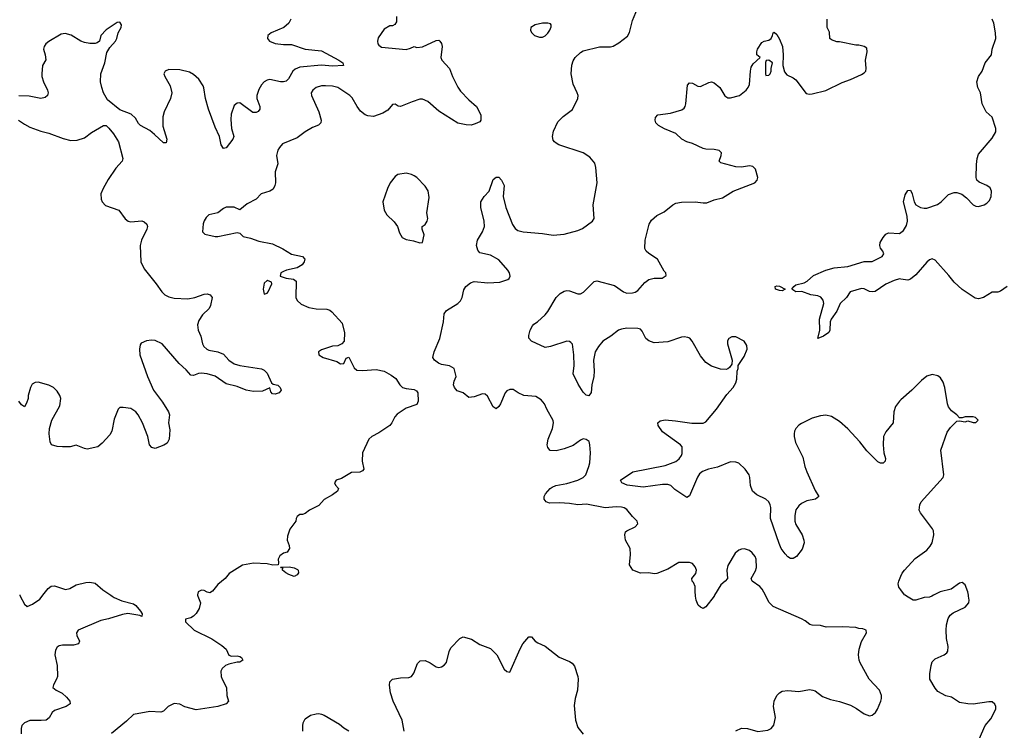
# Model space of a CAD drawing. Header units: inches. Extents: x 2001573 to 2220545, y 644482 to 846830.
# Tile 651 of 656: x 2153536 to 2160758, y 744496 to 749707. Entities that reach past the tile are written whole.
import ezdxf

# ---------------------------------------------------------------- set-up
doc = ezdxf.new("R2010")
doc.units = ezdxf.units.IN
doc.header["$MEASUREMENT"] = 0
doc.layers.add('C1754', color=7, linetype='Continuous')
doc.layers.add('C1764', color=7, linetype='Continuous')

msp = doc.modelspace()

# ---------------------------------------------------------------- linework, layer by layer
at = {"layer": 'C1754', "color": 5}
for points, elevation in [([(2158789, 744491), (2158830, 744511.3), (2158874, 744510), (2158950, 744486.8), (2159023.2, 744496.8), (2159048.7, 744510), (2159066.8, 744533.2), (2159080.9, 744590), (2159065.1, 744670), (2159069.5, 744710), (2159090, 744750.8), (2159109.6, 744770.4), (2159130, 744782), (2159170, 744787.7), (2159250, 744779.1), (2159330, 744794.8), (2159354, 744790), (2159370, 744784.7), (2159423.5, 744743.5), (2159482.5, 744722.5), (2159550, 744707.7), (2159630, 744679.1), (2159675.1, 744655.1), (2159730, 744617.3), (2159770, 744602.8), (2159790, 744606.8), (2159814.2, 744625.8), (2159829.3, 744650), (2159852.7, 744710), (2159858, 744730), (2159857, 744750), (2159842.9, 744790), (2159766.3, 744870), (2159700.5, 744990), (2159694.7, 745010), (2159689.6, 745050), (2159694, 745090), (2159712, 745148), (2159748, 745210), (2159746, 745230), (2159720.4, 745240.4), (2159690, 745242), (2159668.4, 745248.4), (2159574.5, 745254.5), (2159451.9, 745251.9), (2159410, 745263.7), (2159350, 745266.6), (2159332, 745272), (2159298, 745298), (2159270, 745312.7), (2159063.5, 745403.5), (2159033.1, 745433.1), (2159008.8, 745480), (2159005.4, 745486.5), (2158982.9, 745530), (2158965.6, 745550), (2158909.5, 745590), (2158900.7, 745610), (2158934.2, 745665.8), (2158939.7, 745690), (2158937.4, 745750), (2158929.6, 745770), (2158910, 745796.2), (2158890, 745813.3), (2158853.2, 745826.8), (2158830, 745825.1), (2158810, 745817), (2158785.3, 745794.7), (2158730, 745704), (2158723.7, 745670), (2158726.8, 745610), (2158710.8, 745590), (2158678, 745562), (2158633.2, 745486.5), (2158630, 745481.2), (2158629.1, 745480), (2158570, 745402), (2158550, 745388), (2158530, 745398), (2158513.6, 745413.6), (2158497.2, 745450), (2158493.3, 745480), (2158492.5, 745486.5), (2158489.5, 745509.5), (2158489.5, 745550), (2158479.1, 745579.1), (2158469.3, 745590), (2158465.2, 745610), (2158495.6, 745644.4), (2158499.5, 745670), (2158490, 745694), (2158470, 745718), (2158450, 745726.6), (2158370, 745727), (2158290, 745677), (2158210, 745645.1), (2158190, 745643.6), (2158150, 745649.6), (2158090, 745647.8), (2158034, 745670), (2158009.2, 745710), (2158015.6, 745784.4), (2158013, 745830), (2157978.7, 745890), (2157973.6, 745930), (2157980.7, 745950), (2157990, 745959.3), (2158051.3, 745988.7), (2158069, 746010), (2158065.2, 746030), (2158030, 746063.7), (2157990, 746114), (2157970, 746127.6), (2157950, 746133), (2157910, 746134), (2157830, 746126.3), (2157693.6, 746153.6), (2157630, 746147.9), (2157570, 746158.9), (2157495.3, 746164.7), (2157422, 746162), (2157398, 746170), (2157382, 746190), (2157384, 746210), (2157393.2, 746230), (2157427, 746270), (2157440.8, 746279.2), (2157469, 746290), (2157550, 746306.4), (2157629.4, 746330), (2157670, 746349.2), (2157688, 746370), (2157711.3, 746430), (2157717, 746457), (2157722.7, 746530), (2157719, 746590), (2157712.9, 746612.9), (2157690, 746628.7), (2157670, 746632.3), (2157650, 746624), (2157594.9, 746585.1), (2157530, 746560.5), (2157470, 746544.2), (2157427.8, 746547.8), (2157410, 746568.7), (2157405.1, 746590), (2157413.3, 746630), (2157445.3, 746710), (2157451.1, 746750), (2157448.3, 746768.3), (2157402, 746850), (2157384.5, 746890), (2157360.1, 746920.1), (2157322.8, 746942.8), (2157234, 746950), (2157192.7, 746970), (2157155.1, 746995.1), (2157130, 746995.8), (2157110, 746985.6), (2157095.8, 746970), (2157063, 746890), (2157050, 746869), (2157030, 746854), (2157010, 746868.7), (2156966.3, 746946.3), (2156950, 746960.4), (2156930, 746963.5), (2156870, 746942), (2156830, 746937.2), (2156790, 746969.2), (2156745.8, 746985.8), (2156725.2, 747010), (2156719, 747030), (2156723.1, 747056.9), (2156738, 747090), (2156722, 747150), (2156689.3, 747169.3), (2156630, 747178.7), (2156608.3, 747188.3), (2156578, 747210), (2156566, 747230), (2156575.8, 747270), (2156617.2, 747370), (2156644, 747490), (2156649.8, 747550.2), (2156666, 747574), (2156750, 747624.4), (2156770, 747645.3), (2156780.8, 747670), (2156793.2, 747726.8), (2156809, 747751), (2156842.6, 747777.4), (2156870, 747788), (2156970, 747776.4), (2157057.7, 747782.3), (2157117.7, 747802.3), (2157126.3, 747810), (2157132.9, 747827.1), (2157129.7, 747850), (2157117.2, 747870), (2157050, 747946.3), (2156990, 747979.1), (2156910, 747997), (2156896.4, 748016.4), (2156886.6, 748050), (2156893.3, 748090), (2156931.3, 748150), (2156945.6, 748190), (2156942.9, 748230), (2156918, 748330), (2156918, 748370), (2156942.4, 748410), (2156979.6, 748450), (2157010, 748536), (2157030, 748551), (2157050, 748551), (2157070.4, 748530.4), (2157090, 748491.3), (2157082.3, 748410), (2157101.7, 748330), (2157150, 748203.8), (2157170, 748176.4), (2157190, 748161.3), (2157230, 748150.4), (2157370, 748139.3), (2157450, 748126), (2157530, 748134.9), (2157630, 748160.4), (2157664.9, 748175.1), (2157737.2, 748230), (2157749.3, 748250), (2157743.5, 748350), (2157771.2, 748510), (2157762.6, 748622.6), (2157754.6, 748654.6), (2157717.4, 748697.4), (2157669.8, 748729.8), (2157490, 748789.7), (2157470, 748800.7), (2157458, 748810), (2157450, 748824), (2157444.5, 748850), (2157452, 748890), (2157482.8, 748957.2), (2157522.8, 748997.2), (2157591.5, 749048.5), (2157629.5, 749130), (2157631.5, 749150), (2157626.3, 749170), (2157594.8, 749234.8), (2157581.1, 749310), (2157586.2, 749373.8), (2157596.1, 749403.9), (2157610.8, 749429.2), (2157650, 749466.7), (2157670, 749477.4), (2157790, 749506.7), (2157870, 749508), (2157890, 749513.4), (2157930, 749536.3), (2157993.3, 749586.7), (2158008, 749612), (2158030, 749701), (2158067, 749790)], 340), ([(2155524.9, 749710), (2155510, 749680.9), (2155474, 749650), (2155379.5, 749610), (2155356.9, 749590), (2155353.6, 749570), (2155368.6, 749548.6), (2155410, 749533.1), (2155470, 749524.7), (2155530, 749523.7), (2155630, 749490.2), (2155750, 749478.5), (2155878, 749410), (2155905.5, 749390), (2155911, 749370), (2155830, 749366.2), (2155750, 749373.5), (2155590, 749357.7), (2155556.3, 749343.7), (2155538.9, 749330), (2155508.1, 749271.9), (2155490, 749256.3), (2155470, 749251.1), (2155450, 749252), (2155370, 749268.3), (2155350, 749263.5), (2155330, 749251.5), (2155310.4, 749230), (2155290, 749196), (2155274.9, 749150), (2155275.3, 749130), (2155296.4, 749070), (2155297.1, 749050), (2155285.5, 749034.5), (2155270, 749025.6), (2155247, 749027), (2155150, 749096.2), (2155130, 749094), (2155110, 749077.2), (2155086.8, 749013.2), (2155084.7, 748975.3), (2155089.2, 748909.2), (2155106, 748850), (2155100.5, 748830), (2155050, 748766.6), (2155030, 748762), (2155014.3, 748790), (2155001.4, 748850), (2154970, 748918.4), (2154920.9, 749050), (2154898.9, 749130), (2154887.2, 749207.2), (2154881.3, 749221.3), (2154849.8, 749269.8), (2154810, 749303.6), (2154781.4, 749321.4), (2154710, 749338.7), (2154630, 749341.6), (2154602, 749330), (2154593.4, 749310), (2154599.3, 749290), (2154640.8, 749220.8), (2154652.2, 749170), (2154642.8, 749130), (2154594.9, 749030), (2154585.7, 748994.3), (2154586.8, 748926.8), (2154615.8, 748830), (2154610, 748804), (2154590, 748802.7), (2154525.3, 748865.3), (2154490, 748893.3), (2154422, 748930), (2154406.5, 748946.5), (2154384.2, 748984.2), (2154354.2, 749014.2), (2154270, 749045.6), (2154179.6, 749119.6), (2154151.5, 749170), (2154138, 749210), (2154129.6, 749250.4), (2154131.5, 749308.5), (2154160.7, 749390), (2154174.9, 749465.1), (2154196.3, 749503.7), (2154239.5, 749550), (2154249.5, 749570), (2154258, 749610), (2154279.3, 749650), (2154282.7, 749670), (2154270, 749689), (2154250, 749685.2), (2154170, 749631.8), (2154130.7, 749590), (2154121, 749550), (2154103.8, 749536.2), (2154090, 749531.8), (2154050, 749531.3), (2154010, 749539.7), (2153983.7, 749550), (2153913.6, 749593.6), (2153870, 749605.6), (2153840.6, 749599.4), (2153750, 749547.6), (2153728.4, 749530), (2153714.9, 749510), (2153710.6, 749490.6), (2153723.8, 749450), (2153727.1, 749412.9), (2153702.8, 749370), (2153698, 749310), (2153698, 749290), (2153710, 749252), (2153740.5, 749190), (2153744, 749170), (2153741, 749150), (2153723, 749137), (2153690.4, 749129.6), (2153606.2, 749146.2), (2153530.6, 749149.4)], 320), ([(2156298.8, 749730), (2156301, 749690), (2156287.5, 749672.5), (2156270, 749661.2), (2156250, 749660.9), (2156210, 749637), (2156165.3, 749574.7), (2156160.3, 749550), (2156163.7, 749530), (2156170, 749519.1), (2156190, 749504.9), (2156371.2, 749488.8), (2156403.3, 749496.7), (2156430, 749510.4), (2156450, 749503.8), (2156490, 749506.7), (2156590, 749554.8), (2156610, 749556), (2156618, 749550), (2156630, 749532), (2156634.8, 749510), (2156625.5, 749430), (2156633.4, 749410), (2156688, 749350), (2156710.5, 749290), (2156750, 749211), (2156770, 749182.8), (2156830, 749118.8), (2156886, 749070), (2156918, 749010), (2156918, 748970), (2156910, 748958), (2156878, 748942), (2156846.8, 748933.2), (2156810, 748935.1), (2156750, 748947.3), (2156610, 749035.6), (2156530, 749107.6), (2156490, 749124.5), (2156470, 749122.7), (2156415.2, 749104.8), (2156330, 749069.4), (2156313.2, 749073.2), (2156290, 749088), (2156270, 749084), (2156237, 749043), (2156198.9, 749021.1), (2156130, 748998), (2156090, 749001.1), (2156069.8, 749009.8), (2156036.9, 749036.9), (2156011.1, 749070), (2155973.5, 749133.5), (2155957.6, 749150), (2155870, 749209.7), (2155830, 749218.7), (2155778, 749222), (2155750, 749220.5), (2155711.3, 749210), (2155685.5, 749190), (2155674.9, 749170), (2155675.8, 749150), (2155729, 749030), (2155748.2, 748970), (2155744.9, 748950), (2155726.9, 748933.1), (2155684.7, 748915.3), (2155630, 748884.5), (2155570, 748840.7), (2155464.6, 748795.4), (2155442.8, 748770), (2155430.5, 748749.5), (2155420.5, 748710), (2155428.2, 748650), (2155410.4, 748590), (2155412, 748510), (2155408, 748490), (2155395.4, 748464.6), (2155370, 748448.5), (2155306, 748430), (2155270.6, 748389.4), (2155204.8, 748355.2), (2155150, 748313.2), (2155110, 748332), (2155050, 748332), (2155030, 748322.7), (2154990, 748289.4), (2154923.8, 748276.2), (2154903.4, 748256.6), (2154888.3, 748231.7), (2154882, 748210), (2154878, 748150), (2154894.8, 748134.8), (2154970, 748116.3), (2154990, 748116.3), (2155130, 748147.3), (2155150, 748141), (2155175.6, 748115.6), (2155230, 748103.7), (2155290, 748082), (2155390, 748063.1), (2155466.8, 748026.8), (2155530, 747988.2), (2155611.3, 747970), (2155627.3, 747950), (2155622, 747930), (2155607.3, 747910), (2155570, 747887), (2155492, 747870), (2155470, 747861.2), (2155451.3, 747850), (2155445.4, 747825.4), (2155490, 747811), (2155543.5, 747803.5), (2155564.7, 747790), (2155562.6, 747670), (2155570, 747647.3), (2155600.6, 747620.6), (2155656.1, 747596.1), (2155710, 747585.4), (2155790, 747583.7), (2155810, 747577.1), (2155825.3, 747565.3), (2155901.4, 747481.4), (2155918.8, 747410), (2155914.8, 747350), (2155898, 747330), (2155870, 747314), (2155830, 747312.7), (2155750, 747286.6), (2155727.7, 747270), (2155730.6, 747250), (2155763, 747230), (2155861.1, 747201.1), (2155890, 747182.3), (2155913.3, 747186.7), (2155930, 747224.7), (2155950, 747231), (2155990, 747154.8), (2156010, 747136.3), (2156050, 747133.4), (2156150, 747140.7), (2156210.5, 747130.5), (2156261.1, 747101.1), (2156294.6, 747074.6), (2156324, 747030), (2156342.8, 747010), (2156370, 747001.7), (2156430, 746994), (2156445.5, 746985.5), (2156457.4, 746970), (2156459.6, 746910), (2156450, 746884.2), (2156370, 746857.1), (2156305.7, 746814.3), (2156286.6, 746793.4), (2156266.2, 746750), (2156250.1, 746729.9), (2156170, 746676.8), (2156118.4, 746650), (2156096.4, 746630), (2156050.3, 746530), (2156048.3, 746468.3), (2156059.1, 746410), (2156050, 746397.2), (2156030, 746389.5), (2155970, 746386), (2155897.2, 746342.8), (2155858, 746330), (2155845.5, 746310), (2155853.2, 746293.2), (2155874.8, 746270), (2155867.3, 746250), (2155830, 746222), (2155770, 746189), (2155730, 746143.7), (2155661, 746110), (2155630, 746086), (2155610, 746078), (2155590, 746077), (2155570, 746064), (2155563, 746050), (2155560.7, 746030), (2155518, 745970), (2155499.6, 745920.4), (2155498, 745890), (2155512, 745850), (2155514, 745830), (2155498, 745802), (2155470, 745795.3), (2155444, 745776), (2155431, 745750), (2155435.3, 745724.7), (2155432, 745708), (2155393.2, 745706.8), (2155350, 745715.6), (2155250, 745721.6), (2155170, 745707.8), (2155073.6, 745646.4), (2155042.8, 745610), (2154990, 745565.2), (2154950, 745517.2), (2154930, 745504), (2154910, 745509), (2154890, 745521.2), (2154870, 745523.7), (2154846, 745510), (2154839.1, 745490), (2154840.4, 745486.5), (2154842.8, 745480), (2154861, 745430), (2154853.4, 745390), (2154830, 745353.2), (2154810, 745332.7), (2154790, 745320.9), (2154752, 745310), (2154751.3, 745290), (2154814.8, 745230), (2154945.3, 745165.3), (2155017.8, 745117.8), (2155050.6, 745090), (2155070, 745047.3), (2155090, 745039.1), (2155130, 745041), (2155150, 745036), (2155162, 745030), (2155172, 745010), (2155150, 744995.3), (2155130, 744995.3), (2155070, 744980.9), (2155044.7, 744970), (2155021, 744950), (2155010.8, 744930), (2155013.4, 744890), (2155020.5, 744870), (2155053.4, 744810), (2155056.5, 744750), (2155067.3, 744710), (2155051, 744690), (2154990, 744669.6), (2154830, 744646.6), (2154748.3, 744668.3), (2154710, 744687), (2154670, 744691.8), (2154624.7, 744670), (2154590, 744637.2), (2154570.5, 744629.5), (2154490, 744634.7), (2154370, 744611.6), (2154318.3, 744561.7), (2154210, 744471.3)], 340), ([(2160000, 746918.4), (2159990.3, 746909.7), (2159960.5, 746870), (2159948.2, 746830), (2159944, 746750), (2159890, 746685.2), (2159873, 746650), (2159868.7, 746588.7), (2159875.3, 746530), (2159886.8, 746490), (2159884.7, 746470), (2159870, 746455.3), (2159850, 746455.3), (2159830, 746465.2), (2159750, 746544.5), (2159698, 746610), (2159610, 746706.6), (2159550, 746759.5), (2159490, 746797), (2159450, 746806.6), (2159410, 746800.9), (2159350, 746783.7), (2159270, 746746.6), (2159250, 746732.3), (2159230, 746709.3), (2159219.5, 746690), (2159215.8, 746670), (2159215.8, 746650), (2159227.4, 746607.4), (2159279.6, 746499.6), (2159294.9, 746430), (2159309.1, 746390), (2159370, 746254), (2159397.3, 746210), (2159374, 746190), (2159310, 746177.7), (2159270, 746158.3), (2159250, 746141.3), (2159230, 746111.6), (2159221.1, 746070), (2159222.3, 746030), (2159230, 746004.9), (2159276.5, 745930), (2159288.8, 745890), (2159290.2, 745869.8), (2159275.1, 745824.9), (2159234, 745770), (2159210, 745754.5), (2159190, 745754.5), (2159170, 745767), (2159150, 745789.6), (2159122.4, 745830), (2159106.2, 745866.2), (2159043.9, 746050), (2159045.6, 746130), (2159042, 746150), (2159031.5, 746171.5), (2159010, 746191.1), (2158942.4, 746222.4), (2158912.2, 746250), (2158895.9, 746290), (2158891.6, 746350), (2158885.6, 746370), (2158858.5, 746410), (2158810, 746453.7), (2158790, 746462.2), (2158750, 746464.4), (2158654.9, 746425.1), (2158587.3, 746410), (2158545.6, 746394.4), (2158523.4, 746376.6), (2158507.6, 746352.4), (2158450, 746215.3), (2158430, 746204), (2158342.7, 746262.7), (2158311, 746291), (2158290, 746298.6), (2158250, 746298), (2158110, 746279.4), (2157992.7, 746292.7), (2157953.2, 746310), (2157942, 746330), (2158034.5, 746390), (2158270, 746437.4), (2158350, 746467.9), (2158373, 746487), (2158389.8, 746510), (2158394.7, 746525.3), (2158394.5, 746574.5), (2158383.1, 746590), (2158250, 746684.4), (2158218.7, 746730), (2158217, 746750), (2158234.3, 746765.7), (2158270, 746771.6), (2158345.7, 746765.7), (2158467, 746747), (2158550, 746747.2), (2158570, 746757.4), (2158647, 746850), (2158722.6, 746957.4), (2158769.3, 747010), (2158790, 747044.7), (2158797.2, 747070), (2158798, 747130), (2158806, 747150), (2158806, 747170), (2158850, 747238), (2158872.3, 747290), (2158870, 747318), (2158849, 747350), (2158790, 747380.9), (2158758.5, 747381.5), (2158738.8, 747370), (2158728.5, 747351.5), (2158728.2, 747330), (2158762, 747210), (2158759.6, 747180.4), (2158743.6, 747156.4), (2158730, 747146), (2158718, 747142), (2158676.9, 747143.1), (2158610, 747165.2), (2158570, 747192.7), (2158530, 747242.7), (2158469.7, 747349.7), (2158451, 747371), (2158437.1, 747377.1), (2158410, 747381.6), (2158390, 747379.6), (2158290, 747345.1), (2158190, 747337.6), (2158150, 747351.1), (2158130, 747368.4), (2158102.7, 747422.7), (2158090, 747437.2), (2158070, 747441.7), (2157990, 747443.6), (2157950, 747437.5), (2157929.3, 747430), (2157872.9, 747387.1), (2157812.4, 747350), (2157781.3, 747310), (2157757.8, 747270), (2157746, 747210), (2157750.2, 747129.8), (2157747.6, 747090), (2157733.1, 747030), (2157728, 746972), (2157710, 746949.4), (2157690, 746952.7), (2157670, 746976), (2157633.2, 747033.2), (2157595.1, 747110), (2157602.5, 747170), (2157599.8, 747250), (2157590, 747328), (2157579.6, 747339.6), (2157570, 747346), (2157550, 747349.4), (2157430.3, 747309.7), (2157390, 747303.6), (2157289.8, 747349.8), (2157271.3, 747371.3), (2157271.1, 747390), (2157281, 747430), (2157297.2, 747462.8), (2157306.4, 747473.6), (2157334.5, 747490), (2157390, 747542), (2157410, 747567.3), (2157470.9, 747670), (2157501.5, 747698.5), (2157530, 747716.1), (2157550, 747721.3), (2157570, 747719.1), (2157630, 747697), (2157650, 747696.4), (2157672.2, 747707.8), (2157750, 747787.7), (2157770, 747790.6), (2157898, 747758), (2157966, 747710), (2157990, 747700.8), (2158030, 747703.2), (2158050, 747708.4), (2158070, 747720.2), (2158121.7, 747778.3), (2158150, 747800.3), (2158190, 747810.4), (2158249.5, 747810.5), (2158279, 747830), (2158276, 747850), (2158263.1, 747863.1), (2158214, 747950), (2158150, 747991.1), (2158131.1, 748010), (2158120.9, 748030), (2158123.1, 748090), (2158153.6, 748206.4), (2158170, 748235.5), (2158209.6, 748270), (2158262.9, 748297.1), (2158325.7, 748350), (2158350, 748360.2), (2158390, 748367.8), (2158490, 748371.3), (2158550, 748363.2), (2158575.9, 748364.1), (2158630, 748385.5), (2158690, 748401.3), (2158769.7, 748450.3), (2158928.7, 748510), (2158945.2, 748530), (2158949.3, 748550), (2158934, 748610), (2158912.7, 748630), (2158890, 748634.5), (2158830, 748626), (2158790, 748626.8), (2158678, 748658), (2158666.6, 748670), (2158682, 748710), (2158683.7, 748730), (2158666.3, 748746.3), (2158630, 748755.3), (2158570, 748757.4), (2158550, 748762.4), (2158470, 748798.9), (2158429.2, 748810), (2158392.3, 748830), (2158350, 748871.6), (2158265.9, 748905.9), (2158222.7, 748930), (2158202.9, 748950), (2158197, 748970), (2158199.5, 748990), (2158217.2, 749010), (2158310, 749020.6), (2158393.3, 749046.7), (2158410, 749057.1), (2158418.3, 749070), (2158421.5, 749090), (2158434.6, 749225.4), (2158450, 749244.4), (2158470, 749240.3), (2158510, 749218.7), (2158530, 749217), (2158590, 749247), (2158610, 749250.4), (2158630, 749244.4), (2158670.5, 749210), (2158708.5, 749148.5), (2158730, 749134.8), (2158750, 749134.8), (2158815.3, 749150), (2158865.2, 749190), (2158879.5, 749210), (2158890, 749232), (2158896.2, 749330), (2158902.5, 749357.5), (2158916.6, 749383.4), (2158968, 749430), (2158942, 749450), (2158942, 749470), (2158948.7, 749490), (2158980.9, 749539.1), (2158998, 749550), (2159030, 749557.3), (2159049, 749570), (2159059, 749590), (2159062, 749610), (2159070, 749616), (2159090, 749598), (2159110, 749564.7), (2159130.5, 749510.5), (2159136, 749450), (2159134.8, 749370), (2159145.5, 749325.5), (2159162, 749302), (2159210, 749280.5), (2159230, 749264.9), (2159306, 749166), (2159330, 749160.3), (2159350, 749162), (2159450, 749186.4), (2159570, 749247), (2159630, 749267.8), (2159710, 749304.7), (2159730, 749316.5), (2159741.7, 749330), (2159745.1, 749350), (2159741.1, 749410), (2159751.9, 749471.9), (2159750, 749498), (2159730, 749509), (2159690, 749519), (2159670, 749519), (2159550, 749544), (2159530, 749544), (2159490, 749558), (2159478, 749570), (2159476.4, 749616.4), (2159458, 749650), (2159458, 749710)], 320), ([(2153528.2, 748970), (2153570, 748940.3), (2153610, 748919.5), (2153690, 748888.5), (2153750, 748874.9), (2153854.3, 748834.3), (2153910, 748820.3), (2153956.9, 748823.1), (2154010, 748840.5), (2154061.7, 748878.3), (2154149.4, 748930.6), (2154170, 748930.8), (2154190, 748911), (2154224, 748870), (2154261, 748810), (2154293.4, 748690), (2154286.8, 748670), (2154241.8, 748618.2), (2154185.4, 748534.6), (2154148.8, 748470), (2154130.4, 748430), (2154133, 748390), (2154140.7, 748370), (2154164.8, 748344.8), (2154262.8, 748310), (2154310, 748246.8), (2154330.4, 748230.4), (2154350, 748224.9), (2154431.9, 748231.9), (2154450, 748225.5), (2154467.3, 748207.3), (2154472.9, 748190), (2154468.9, 748170), (2154429.2, 748090), (2154418.6, 748050), (2154425.3, 747930), (2154450, 747880.5), (2154538, 747770), (2154578.3, 747710), (2154599.5, 747690), (2154630, 747675), (2154670, 747665.1), (2154770, 747660.6), (2154821.2, 747670), (2154890, 747694.9), (2154910, 747696), (2154932.7, 747690), (2154948.7, 747668.7), (2154935.6, 747610), (2154925.3, 747590), (2154876.7, 747543.3), (2154850, 747500.9), (2154841.3, 747470), (2154844, 747430), (2154865.4, 747385.4), (2154875.6, 747330), (2154885.7, 747310), (2154908.5, 747290), (2154923.6, 747283.6), (2154990, 747271.6), (2155030, 747254.3), (2155070, 747208.9), (2155110, 747182.8), (2155151.3, 747171.3), (2155310, 747145.3), (2155330, 747137), (2155350, 747114.9), (2155382.8, 747042.8), (2155394.2, 747034.2), (2155430, 747026), (2155446, 747010), (2155453.4, 746990), (2155438.8, 746970), (2155410, 746959.5), (2155390, 746963.7), (2155377.5, 746977.5), (2155370, 747006), (2155317, 746983), (2155250, 746980.4), (2155197.2, 746990), (2155130, 747017.7), (2155050, 747037.5), (2154970, 747091.7), (2154910, 747109.8), (2154866.1, 747113.9), (2154847.9, 747112.1), (2154810, 747097), (2154790, 747100.9), (2154758, 747138), (2154705.6, 747185.6), (2154580.5, 747330), (2154530, 747353.5), (2154503.7, 747356.3), (2154467.1, 747352.9), (2154426.6, 747333.4), (2154418.5, 747321.5), (2154414.4, 747290), (2154418.3, 747250), (2154474, 747090), (2154516.3, 746990), (2154582.8, 746902.8), (2154628.5, 746830), (2154634.4, 746810), (2154626.4, 746750), (2154638.3, 746698.3), (2154632, 746630), (2154618, 746602), (2154594.1, 746585.9), (2154530, 746562.4), (2154504, 746570), (2154489, 746590), (2154475.1, 746650), (2154435.6, 746750), (2154405.6, 746810), (2154387, 746830), (2154350, 746854.3), (2154296, 746864), (2154270, 746862), (2154258, 746850), (2154230, 746778), (2154212.2, 746690), (2154197.2, 746662.8), (2154139.6, 746600.4), (2154110, 746575.1), (2154030, 746558.4), (2154010, 746561.6), (2153950, 746586), (2153906.2, 746573.8), (2153850, 746573.5), (2153810, 746576.8), (2153770, 746588.3), (2153759.1, 746610), (2153756, 746630), (2153752.4, 746670), (2153755.4, 746710), (2153772.8, 746770), (2153830, 746874.8), (2153837.4, 746930), (2153830.9, 746950.9), (2153810, 746982.7), (2153784, 747010), (2153750, 747026), (2153670.9, 747049.1), (2153650, 747046), (2153626.9, 747033.1), (2153614, 747010), (2153598.8, 746950), (2153598.8, 746930), (2153586.4, 746893.6), (2153570, 746868), (2153550, 746882), (2153530, 746908.7)], 320), ([(2160000, 747805.1), (2159990, 747806.6), (2159950, 747795.2), (2159890, 747766.6), (2159810, 747714.5), (2159790, 747710.6), (2159770, 747714.6), (2159730, 747733.4), (2159710, 747735.5), (2159628, 747712), (2159599.8, 747670), (2159553.9, 747626.1), (2159530, 747569.7), (2159488.9, 747510), (2159480.3, 747490), (2159477.3, 747430), (2159470, 747412.3), (2159433.2, 747386.8), (2159390, 747369.3), (2159404.1, 747430), (2159403, 747510), (2159434.8, 747625.2), (2159430.5, 747650.5), (2159412.9, 747672.9), (2159390, 747682.2), (2159339.3, 747690), (2159274.3, 747714.3), (2159230, 747711.2), (2159199.5, 747730), (2159213.6, 747750), (2159230, 747762.6), (2159290, 747777.1), (2159311.1, 747788.9), (2159358, 747830), (2159449.4, 747870), (2159510, 747888.1), (2159610, 747896.2), (2159730, 747934.4), (2159790, 747933.6), (2159863.5, 747970), (2159874.8, 747990), (2159868.4, 748010), (2159851, 748031), (2159845.2, 748050), (2159848.4, 748071.6), (2159869.6, 748110.4), (2159890, 748133.5), (2159910, 748143.5), (2159990, 748138.1), (2160000, 748146.1)], 280), ([(2153535.7, 745490), (2153537.3, 745486.5), (2153540.5, 745480), (2153570, 745419.5), (2153590, 745404.2), (2153630, 745421.1), (2153683.3, 745456.7), (2153700.9, 745480), (2153705.8, 745486.5), (2153743.5, 745536.5), (2153767, 745553), (2153790, 745555.3), (2153871.2, 745528.8), (2153904.2, 745535.8), (2153950, 745563), (2154021.2, 745578.8), (2154050, 745581.6), (2154090, 745574), (2154144.9, 745524.9), (2154205, 745486.5), (2154215.2, 745480), (2154230, 745470.6), (2154286.1, 745446.1), (2154370, 745423.8), (2154387.7, 745410), (2154422, 745370), (2154433.4, 745350), (2154432, 745330), (2154417.5, 745337.5), (2154330, 745352.1), (2154290, 745345.5), (2154186.7, 745313.3), (2154130, 745301.1), (2153964.9, 745230), (2153953, 745210), (2153954.9, 745190), (2153973.4, 745150), (2153966, 745130), (2153930, 745120.4), (2153850, 745120.9), (2153825.1, 745114.9), (2153810, 745104.5), (2153797.8, 745082.2), (2153794.6, 745050), (2153810.3, 744970), (2153812, 744890), (2153806.4, 744870), (2153782.8, 744830), (2153778.8, 744810), (2153802.8, 744790), (2153846.8, 744766.8), (2153879.4, 744739.4), (2153903.8, 744710), (2153905.5, 744690), (2153877.3, 744670), (2153790, 744642), (2153773.5, 744626.5), (2153753, 744587), (2153730, 744571.1), (2153693.5, 744566.5), (2153610, 744566.6), (2153570, 744551.5), (2153552.4, 744530), (2153547.2, 744510), (2153546.9, 744470)], 320), ([(2160000, 745525.8), (2159985.6, 745545.6), (2159980.7, 745570), (2159984.7, 745590), (2160000, 745624.9)], 320), ([(2156355.6, 744490), (2156340.9, 744570), (2156274.7, 744710), (2156257, 744770), (2156247.5, 744827.5), (2156250, 744851), (2156270, 744870.6), (2156330, 744880.7), (2156390, 744882), (2156409.6, 744890.4), (2156426.2, 744913.8), (2156454.9, 744985.1), (2156474.5, 745005.5), (2156510, 745006.4), (2156547.3, 744990), (2156590, 744961.3), (2156610, 744955.8), (2156630, 744960.4), (2156650, 744974.4), (2156666.5, 744993.5), (2156685.3, 745074.7), (2156699.5, 745100.5), (2156763.7, 745170), (2156790, 745180.5), (2156850, 745164), (2156910, 745124.9), (2156990, 745094.8), (2157034.8, 745050), (2157090, 744944.7), (2157110, 744926), (2157130, 744922), (2157206.2, 745093.8), (2157226.6, 745130), (2157270, 745181), (2157290, 745182), (2157318, 745150), (2157336.3, 745136.3), (2157390, 745113), (2157492.5, 745032.5), (2157570, 745000.7), (2157588.1, 744988.1), (2157605.5, 744965.5), (2157630.5, 744890), (2157633, 744870), (2157627.7, 744790), (2157610, 744728), (2157603.4, 744676.6), (2157612.2, 744570), (2157630, 744516), (2157670, 744466.8)], 340), ([(2155613.6, 744490), (2155611.9, 744528.1), (2155616.2, 744550), (2155630, 744579.1), (2155670, 744606.4), (2155710, 744617.3), (2155730, 744618.8), (2155750, 744614), (2155770, 744607.7), (2155880.7, 744540.7), (2155913.8, 744513.8), (2155950, 744492.2)], 340)]:
    msp.add_lwpolyline(points, dxfattribs=dict(at, elevation=elevation))
for points, elevation in [([(2157370, 749682), (2157318, 749670), (2157286, 749650), (2157282.8, 749630), (2157290, 749612), (2157311.3, 749590), (2157350, 749579.1), (2157370, 749579.1), (2157390, 749587.7), (2157410, 749606.8), (2157425.2, 749630), (2157433.2, 749653.2), (2157434, 749670), (2157430, 749675.3), (2157410, 749681.2)], 360), ([(2159030, 749408.7), (2159012, 749408), (2159007.1, 749392.9), (2159005.5, 749310), (2159010, 749298), (2159030, 749301), (2159042, 749310), (2159048.7, 749330), (2159048.7, 749350), (2159058, 749390)], 320), ([(2156370, 748581.3), (2156310, 748571.8), (2156290, 748556), (2156254, 748510), (2156233.4, 748470), (2156200.7, 748370), (2156210.5, 748310.5), (2156230, 748276), (2156283.4, 748223.4), (2156307.7, 748190), (2156322.5, 748142.5), (2156341.6, 748110), (2156370, 748095.3), (2156425.1, 748085.1), (2156470, 748071), (2156490, 748072), (2156504, 748130), (2156488.7, 748170), (2156489, 748190), (2156510, 748206), (2156524.5, 748230), (2156529.5, 748250), (2156521.6, 748290), (2156538.3, 748401.7), (2156531, 748451), (2156510, 748486), (2156448.3, 748548.3), (2156430, 748560.5), (2156410, 748571.3)], 360), ([(2155353.2, 747793.2), (2155350, 747793.2), (2155330, 747774), (2155322, 747730), (2155330, 747694), (2155350, 747702), (2155358, 747710), (2155386, 747770), (2155382, 747782)], 340), ([(2159130, 747717.6), (2159110, 747720.9), (2159080.9, 747730), (2159078, 747750), (2159090, 747755.6), (2159110, 747753.8), (2159150, 747729.4)], 280), ([(2155550, 745624), (2155510, 745637.2), (2155489, 745650), (2155464, 745670), (2155466, 745686), (2155454, 745686), (2155448, 745692), (2155513.7, 745693.7), (2155550, 745686), (2155573.7, 745673.7), (2155578, 745670), (2155581, 745650), (2155570, 745635.3)], 340)]:
    msp.add_lwpolyline(points, close=True, dxfattribs=dict(at, elevation=elevation))
at = {"layer": 'C1764', "color": 5}
for points, elevation in [([(2160000, 748146.1), (2160018.9, 748161.1), (2160041.7, 748198.3), (2160048.4, 748230), (2160045.5, 748265.5), (2160019.2, 748370), (2160030, 748421.6), (2160050, 748455.3), (2160070, 748455.8), (2160072.3, 748452.3), (2160082.3, 748430), (2160096.8, 748370), (2160109.2, 748349.2), (2160143.1, 748330), (2160170, 748323.8), (2160190, 748325.8), (2160268, 748352), (2160294.3, 748370), (2160350, 748425.5), (2160390, 748438.4), (2160410, 748439.3), (2160446.7, 748426.7), (2160480.9, 748400.9), (2160530.7, 748350), (2160550, 748340.3), (2160570, 748337.4), (2160610, 748348), (2160630, 748360.3), (2160650, 748380.5), (2160663, 748410), (2160663.6, 748450), (2160653.5, 748473.5), (2160630, 748491.6), (2160574.5, 748514.5), (2160557.2, 748530), (2160552.7, 748550), (2160555.1, 748644.9), (2160559.5, 748690), (2160570, 748721), (2160670, 748837.3), (2160695.1, 748884.9), (2160696.3, 748910), (2160670, 748992), (2160624.5, 749030), (2160595.6, 749090), (2160583.5, 749170), (2160563.5, 749210), (2160556.4, 749250), (2160568.9, 749291.1), (2160596.9, 749330), (2160617, 749390), (2160664, 749450), (2160668.1, 749490), (2160695.4, 749570), (2160694, 749610), (2160680.7, 749680.7), (2160670, 749709.8)], 280), ([(2160779.5, 747750), (2160730, 747715.8), (2160710, 747709.7), (2160670, 747709.7), (2160605.5, 747670), (2160570, 747659.8), (2160545.3, 747665.3), (2160449.2, 747729.2), (2160390, 747781.5), (2160351.2, 747831.2), (2160250, 747942.7), (2160230, 747953.2), (2160210, 747946.6), (2160190, 747929.6), (2160110, 747835.8), (2160070, 747803), (2160050, 747797.4), (2160000, 747805.1)], 280), ([(2160000, 745624.9), (2160010, 745647.7), (2160026.9, 745670), (2160103.7, 745756.3), (2160190, 745817.4), (2160214.9, 745845.1), (2160228.5, 745870), (2160240.4, 745930), (2160238.2, 745958.2), (2160232.2, 745972.2), (2160143.7, 746090), (2160134.5, 746110), (2160135.1, 746130), (2160138.7, 746150), (2160149.6, 746170), (2160309.7, 746350.3), (2160314.3, 746370), (2160293.5, 746550), (2160338.7, 746681.3), (2160363.5, 746716.5), (2160410, 746762), (2160430, 746764.7), (2160470, 746758), (2160490, 746764.7), (2160530, 746754), (2160550, 746754), (2160566, 746770), (2160546, 746790), (2160530, 746795.3), (2160470, 746794), (2160450, 746786), (2160430, 746786), (2160409, 746810), (2160370, 746839.5), (2160350, 746866.6), (2160341, 746890), (2160323.1, 747010), (2160310, 747049.4), (2160290, 747080.9), (2160270, 747095.1), (2160230, 747104.5), (2160190, 747092.7), (2160150, 747060.9), (2160080.5, 746990), (2160000, 746918.4)], 320), ([(2160575.1, 744430), (2160619, 744530), (2160660.1, 744579.9), (2160697.2, 744650), (2160697.2, 744670), (2160690, 744688), (2160670, 744704), (2160644.7, 744704.7), (2160530, 744687.6), (2160490.4, 744689.6), (2160430, 744700.5), (2160370, 744739.6), (2160330, 744749.6), (2160270, 744779.6), (2160250, 744803.7), (2160213.1, 744870), (2160211, 744910), (2160220.8, 744970), (2160230, 744998), (2160250, 745019.5), (2160317.2, 745050), (2160336.3, 745063.7), (2160344.5, 745075.5), (2160345.6, 745110), (2160333.7, 745170), (2160331, 745230), (2160333.1, 745270), (2160345.6, 745314.4), (2160361.2, 745338.8), (2160382.6, 745357.4), (2160470, 745398.7), (2160496.9, 745430), (2160501.6, 745450), (2160496.5, 745480), (2160495.4, 745486.5), (2160491.3, 745510), (2160470, 745561.2), (2160450, 745579.5), (2160430, 745575.6), (2160369.1, 745530.9), (2160286.8, 745510), (2160239.9, 745486.5), (2160226.8, 745480), (2160210, 745471.6), (2160170, 745469.6), (2160110, 745449.5), (2160090, 745449.5), (2160041.8, 745480), (2160031.5, 745486.5), (2160026, 745490), (2160000, 745525.8)], 320)]:
    msp.add_lwpolyline(points, dxfattribs=dict(at, elevation=elevation))

doc.saveas('drawing.dxf')
